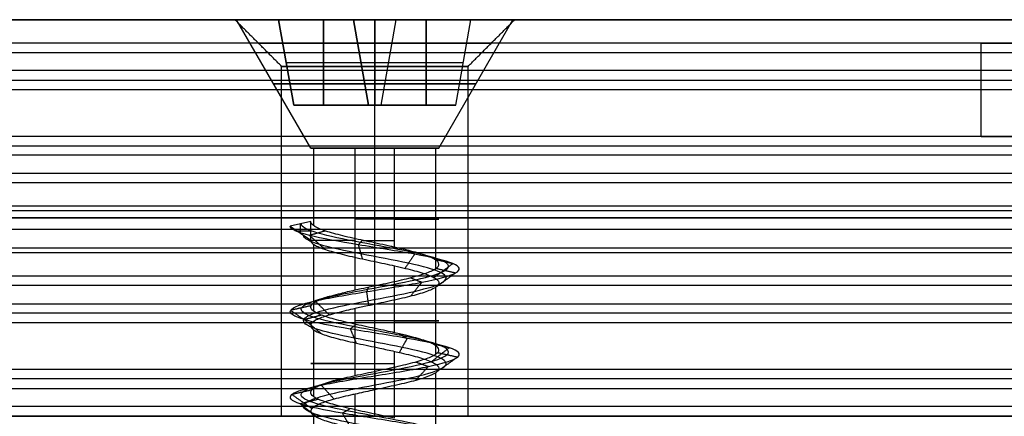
# Model space of a CAD drawing. Header units: millimetres. Extents: x -429 to 422, y -262 to 259.
# Tile 1050 of 1056: x 313.26 to 334.37, y 210.06 to 218.56. Entities that reach past the tile are written whole.
import ezdxf

# ---------------------------------------------------------------- set-up
doc = ezdxf.new("R2010")
doc.units = ezdxf.units.MM
doc.layers.add('Default', color=7, linetype='Continuous', true_color=0x000000)
doc.layers.add('Screw', color=7, linetype='Continuous', true_color=0xffffff)

msp = doc.modelspace()

# ---------------------------------------------------------------- linework, layer by layer
at = {"layer": 'Default'}
for p, q in [((291.373, 218.565, 778.822), (317.873, 218.565, 778.822)), ((323.873, 218.565, 778.822), (338.873, 218.565, 778.822)), ((291.373, 210.065, 778.822), (318.873, 210.065, 778.822)), ((322.873, 210.065, 778.822), (338.873, 210.065, 778.822))]:
    msp.add_line(p, q, dxfattribs=at)
at = {"layer": 'Default', "extrusion": (0, -1, 0)}
for centre, radius in [((320.873, 778.822, -218.565), 3), ((320.873, 778.822, -218.065), 2.5), ((320.873, 778.822, -217.565), 2)]:
    msp.add_circle(centre, radius, dxfattribs=at)
at = {"layer": 'Default'}
for points in [[(338.873, 218.565, 772.822), (288.873, 218.565, 772.822), (238.873, 218.565, 772.822)], [(238.873, 218.565, 784.822), (288.873, 218.565, 784.822), (338.873, 218.565, 784.822)], [(318.873, 217.565, 778.822), (318.373, 218.065, 778.822), (317.873, 218.565, 778.822)], [(320.873, 217.565, 780.822), (320.873, 218.065, 781.322), (320.873, 218.565, 781.822)], [(320.873, 217.565, 776.822), (320.873, 218.065, 776.322), (320.873, 218.565, 775.822)], [(322.873, 217.565, 778.822), (323.373, 218.065, 778.822), (323.873, 218.565, 778.822)], [(396.873, 218.065, 1198.214), (-3.127, 218.065, 1198.214), (-403.127, 218.065, 1198.214)], [(396.873, 218.065, 1211.822), (-3.127, 218.065, 1211.822), (-403.127, 218.065, 1211.822)], [(333.953, 218.065, 1205.018), (314.373, 218.065, 1205.018), (294.792, 218.065, 1205.018)], [(333.873, 216.065, 1204.214), (333.873, 217.065, 1204.214), (333.873, 218.065, 1204.214)], [(396.873, 217.854, 1212.717), (-3.127, 217.854, 1212.717), (-403.127, 217.854, 1212.717)], [(396.873, 217.479, 1196.8), (-3.127, 217.479, 1196.8), (-403.127, 217.479, 1196.8)], [(318.873, 210.065, 778.822), (318.873, 213.815, 778.822), (318.873, 217.565, 778.822)], [(320.873, 210.065, 780.822), (320.873, 213.815, 780.822), (320.873, 217.565, 780.822)], [(320.873, 210.065, 776.822), (320.873, 213.815, 776.822), (320.873, 217.565, 776.822)], [(322.873, 210.065, 778.822), (322.873, 213.815, 778.822), (322.873, 217.565, 778.822)], [(396.873, 217.265, 1213.422), (-3.127, 217.265, 1213.422), (-403.127, 217.265, 1213.422)], [(396.873, 217.065, 1242.822), (-3.127, 217.065, 1242.822), (-403.127, 217.065, 1242.822)], [(396.873, 217.065, 1240.822), (-3.127, 217.065, 1240.822), (-403.127, 217.065, 1240.822)], [(396.873, 217.065, 1241.822), (-3.127, 217.065, 1241.822), (-403.127, 217.065, 1241.822)], [(396.873, 216.065, 1196.214), (-3.127, 216.065, 1196.214), (-403.127, 216.065, 1196.214)], [(396.873, 216.065, 1198.214), (-3.127, 216.065, 1198.214), (-403.127, 216.065, 1198.214)], [(396.873, 216.065, 1211.714), (-3.127, 216.065, 1211.714), (-403.127, 216.065, 1211.714)], [(396.873, 216.065, 1223.322), (-3.127, 216.065, 1223.322), (-403.127, 216.065, 1223.322)], [(396.873, 216.065, 1215.822), (-3.127, 216.065, 1215.822), (-403.127, 216.065, 1215.822)], [(396.873, 216.065, 1219.572), (-3.127, 216.065, 1219.572), (-403.127, 216.065, 1219.572)], [(333.943, 216.065, 1204.964), (314.373, 216.065, 1204.964), (294.803, 216.065, 1204.964)], [(396.873, 215.854, 1224.217), (-3.127, 215.854, 1224.217), (-403.127, 215.854, 1224.217)], [(396.873, 215.665, 1214.622), (-3.127, 215.665, 1214.622), (-403.127, 215.665, 1214.622)], [(396.873, 215.265, 1224.922), (-3.127, 215.265, 1224.922), (-403.127, 215.265, 1224.922)], [(396.873, 215.065, 1215.822), (-3.127, 215.065, 1215.822), (-403.127, 215.065, 1215.822)], [(396.873, 214.565, 1242.822), (-3.127, 214.565, 1242.822), (-403.127, 214.565, 1242.822)], [(396.873, 214.565, 1240.822), (-3.127, 214.565, 1240.822), (-403.127, 214.565, 1240.822)], [(396.873, 214.465, 1212.914), (-3.127, 214.465, 1212.914), (-403.127, 214.465, 1212.914)], [(338.873, 214.315, 772.822), (288.873, 214.315, 772.822), (238.873, 214.315, 772.822)], [(238.873, 214.315, 784.822), (288.873, 214.315, 784.822), (338.873, 214.315, 784.822)], [(396.873, 214.065, 1223.214), (-3.127, 214.065, 1223.214), (-403.127, 214.065, 1223.214)], [(396.873, 214.065, 1215.822), (-3.127, 214.065, 1215.822), (-403.127, 214.065, 1215.822)], [(396.873, 214.065, 1219.518), (-3.127, 214.065, 1219.518), (-403.127, 214.065, 1219.518)], [(396.873, 214.065, 1215.822), (-3.127, 214.065, 1215.822), (-403.127, 214.065, 1215.822)], [(396.873, 214.065, 1223.214), (-3.127, 214.065, 1223.214), (-403.127, 214.065, 1223.214)], [(396.873, 214.065, 1219.518), (-3.127, 214.065, 1219.518), (-403.127, 214.065, 1219.518)], [(396.873, 213.665, 1226.122), (-3.127, 213.665, 1226.122), (-403.127, 213.665, 1226.122)], [(396.873, 213.565, 1196.214), (-3.127, 213.565, 1196.214), (-403.127, 213.565, 1196.214)], [(396.873, 213.565, 1198.214), (-3.127, 213.565, 1198.214), (-403.127, 213.565, 1198.214)], [(396.873, 213.065, 1223.214), (-3.127, 213.065, 1223.214), (-403.127, 213.065, 1223.214)], [(396.873, 212.865, 1214.114), (-3.127, 212.865, 1214.114), (-403.127, 212.865, 1214.114)], [(396.873, 212.465, 1224.414), (-3.127, 212.465, 1224.414), (-403.127, 212.465, 1224.414)], [(396.873, 212.276, 1214.819), (-3.127, 212.276, 1214.819), (-403.127, 212.276, 1214.819)], [(396.873, 212.065, 1215.714), (-3.127, 212.065, 1215.714), (-403.127, 212.065, 1215.714)], [(396.873, 212.065, 1223.214), (-3.127, 212.065, 1223.214), (-403.127, 212.065, 1223.214)], [(396.873, 212.065, 1219.464), (-3.127, 212.065, 1219.464), (-403.127, 212.065, 1219.464)], [(396.873, 212.065, 1242.822), (-3.127, 212.065, 1242.822), (-403.127, 212.065, 1242.822)], [(396.873, 212.065, 1240.822), (-3.127, 212.065, 1240.822), (-403.127, 212.065, 1240.822)], [(396.873, 212.065, 1227.322), (-3.127, 212.065, 1227.322), (-403.127, 212.065, 1227.322)], [(336.943, 212.065, 1234.072), (317.373, 212.065, 1234.072), (297.803, 212.065, 1234.072)], [(396.873, 211.065, 1196.214), (-3.127, 211.065, 1196.214), (-403.127, 211.065, 1196.214)], [(396.873, 211.065, 1198.214), (-3.127, 211.065, 1198.214), (-403.127, 211.065, 1198.214)], [(396.873, 211.065, 1197.214), (-3.127, 211.065, 1197.214), (-403.127, 211.065, 1197.214)], [(396.873, 210.865, 1225.614), (-3.127, 210.865, 1225.614), (-403.127, 210.865, 1225.614)], [(396.873, 210.651, 1242.236), (-3.127, 210.651, 1242.236), (-403.127, 210.651, 1242.236)], [(396.873, 210.276, 1226.319), (-3.127, 210.276, 1226.319), (-403.127, 210.276, 1226.319)], [(396.873, 210.065, 1240.822), (-3.127, 210.065, 1240.822), (-403.127, 210.065, 1240.822)], [(396.873, 210.065, 1227.214), (-3.127, 210.065, 1227.214), (-403.127, 210.065, 1227.214)], [(338.873, 210.065, 772.822), (288.873, 210.065, 772.822), (238.873, 210.065, 772.822)], [(238.873, 210.065, 784.822), (288.873, 210.065, 784.822), (338.873, 210.065, 784.822)], [(336.953, 210.065, 1234.018), (317.373, 210.065, 1234.018), (297.792, 210.065, 1234.018)]]:
    msp.add_open_spline(points, degree=2, dxfattribs=at)
for points, weights, knots in [([(337.873, 218.065, 1208.214), (333.873, 218.065, 1208.214), (333.873, 218.065, 1204.214), (333.873, 218.065, 1200.214), (337.873, 218.065, 1200.214)], [1, 0.707106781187, 1, 0.707106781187, 1], [-55.699112, -55.699112, -55.699112, -49.415927, -49.415927, -43.132741, -43.132741, -43.132741]), ([(337.873, 216.065, 1200.214), (333.873, 216.065, 1200.214), (333.873, 216.065, 1204.214), (333.873, 216.065, 1208.214), (337.873, 216.065, 1208.214)], [1, 0.707106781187, 1, 0.707106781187, 1], [43.132741, 43.132741, 43.132741, 49.415927, 49.415927, 55.699112, 55.699112, 55.699112]), ([(322.873, 214.315, 778.822), (322.873, 214.315, 780.822), (320.873, 214.315, 780.822), (318.873, 214.315, 780.822), (318.873, 214.315, 778.822), (318.873, 214.315, 776.822), (320.873, 214.315, 776.822), (322.873, 214.315, 776.822), (322.873, 214.315, 778.822)], [1, 0.707106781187, 1, 0.707106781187, 1, 0.707106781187, 1, 0.707106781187, 1], [236.566371, 236.566371, 236.566371, 239.707963, 239.707963, 242.849556, 242.849556, 245.991149, 245.991149, 249.132741, 249.132741, 249.132741]), ([(322.873, 210.065, 778.822), (322.873, 210.065, 780.822), (320.873, 210.065, 780.822), (318.873, 210.065, 780.822), (318.873, 210.065, 778.822), (318.873, 210.065, 776.822), (320.873, 210.065, 776.822), (322.873, 210.065, 776.822), (322.873, 210.065, 778.822)], [1, 0.707106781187, 1, 0.707106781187, 1, 0.707106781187, 1, 0.707106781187, 1], [236.566371, 236.566371, 236.566371, 239.707963, 239.707963, 242.849556, 242.849556, 245.991149, 245.991149, 249.132741, 249.132741, 249.132741])]:
    msp.add_rational_spline(points, weights, degree=2, knots=knots, dxfattribs=at)
at = {"layer": 'Screw', "color": 7, "true_color": 0xffffff}
for p, q in [((319.498, 215.815, 778.822), (317.91, 218.565, 778.822)), ((318.81, 218.565, 778.822), (317.91, 218.565, 778.822)), ((318.81, 218.565, 779.281), (320.414, 218.565, 779.281)), ((318.81, 218.565, 778.364), (318.81, 218.565, 779.281)), ((320.414, 218.565, 778.364), (318.81, 218.565, 778.364)), ((319.134, 216.732, 778.957), (318.81, 218.565, 779.281)), ((319.134, 216.732, 778.687), (318.81, 218.565, 778.364)), ((318.81, 218.565, 778.822), (319.134, 216.732, 778.822)), ((319.774, 218.565, 779.281), (319.774, 216.732, 778.957)), ((319.774, 216.732, 778.687), (319.774, 218.565, 778.364)), ((320.414, 218.565, 780.885), (321.331, 218.565, 780.885)), ((320.414, 218.565, 779.281), (320.414, 218.565, 780.885)), ((320.414, 218.565, 776.76), (320.414, 218.565, 778.364)), ((321.331, 218.565, 776.76), (320.414, 218.565, 776.76)), ((320.738, 216.732, 780.561), (320.414, 218.565, 780.885)), ((320.738, 216.732, 778.957), (320.414, 218.565, 779.281)), ((320.738, 216.732, 778.687), (320.414, 218.565, 778.364)), ((320.738, 216.732, 777.083), (320.414, 218.565, 776.76)), ((320.414, 218.565, 779.921), (320.738, 216.732, 779.921)), ((320.414, 218.565, 777.724), (320.738, 216.732, 777.724)), ((320.873, 215.815, 777.447), (320.873, 218.565, 775.86)), ((320.873, 218.565, 775.86), (320.873, 218.565, 776.76)), ((320.873, 218.565, 780.885), (320.873, 218.565, 781.785)), ((320.873, 218.565, 780.885), (320.873, 216.732, 780.561)), ((320.873, 216.732, 777.083), (320.873, 218.565, 776.76)), ((320.873, 215.815, 780.197), (320.873, 218.565, 781.785)), ((321.008, 216.732, 780.561), (321.331, 218.565, 780.885)), ((321.008, 216.732, 778.957), (321.331, 218.565, 779.281)), ((321.008, 216.732, 777.083), (321.331, 218.565, 776.76)), ((321.008, 216.732, 778.687), (321.331, 218.565, 778.364)), ((321.008, 216.732, 779.921), (321.331, 218.565, 779.921)), ((321.008, 216.732, 777.724), (321.331, 218.565, 777.724)), ((321.331, 218.565, 780.885), (321.331, 218.565, 779.281)), ((321.331, 218.565, 778.364), (321.331, 218.565, 776.76)), ((322.935, 218.565, 778.364), (321.331, 218.565, 778.364)), ((321.331, 218.565, 779.281), (322.935, 218.565, 779.281)), ((321.971, 216.732, 778.687), (321.971, 218.565, 778.364)), ((321.971, 218.565, 779.281), (321.971, 216.732, 778.957)), ((322.247, 215.815, 778.822), (323.835, 218.565, 778.822)), ((322.612, 216.732, 778.687), (322.935, 218.565, 778.364)), ((322.612, 216.732, 778.957), (322.935, 218.565, 779.281)), ((322.612, 216.732, 778.822), (322.935, 218.565, 778.822)), ((322.935, 218.565, 779.281), (322.935, 218.565, 778.364)), ((323.835, 218.565, 778.822), (322.935, 218.565, 778.822)), ((318.972, 217.648, 779.119), (320.576, 217.648, 779.119)), ((318.972, 217.648, 778.526), (318.972, 217.648, 779.119)), ((318.972, 217.648, 778.526), (320.576, 217.648, 778.526)), ((320.576, 217.648, 780.723), (321.169, 217.648, 780.723)), ((320.576, 217.648, 779.119), (320.576, 217.648, 780.723)), ((320.576, 217.648, 776.922), (320.576, 217.648, 778.526)), ((320.576, 217.648, 776.922), (321.169, 217.648, 776.922)), ((321.169, 217.648, 779.119), (321.169, 217.648, 780.723)), ((321.169, 217.648, 776.922), (321.169, 217.648, 778.526)), ((321.169, 217.648, 778.526), (322.773, 217.648, 778.526)), ((321.169, 217.648, 779.119), (322.773, 217.648, 779.119)), ((322.773, 217.648, 778.526), (322.773, 217.648, 779.119)), ((319.134, 216.732, 778.957), (320.738, 216.732, 778.957)), ((319.134, 216.732, 778.687), (319.134, 216.732, 778.957)), ((320.738, 216.732, 778.687), (319.134, 216.732, 778.687)), ((322.612, 216.732, 778.822), (319.134, 216.732, 778.822)), ((320.738, 216.732, 780.561), (321.008, 216.732, 780.561)), ((320.738, 216.732, 778.957), (320.738, 216.732, 780.561)), ((320.738, 216.732, 777.083), (320.738, 216.732, 778.687)), ((321.008, 216.732, 777.083), (320.738, 216.732, 777.083)), ((320.873, 216.732, 777.083), (320.873, 216.732, 780.561)), ((321.008, 216.732, 780.561), (321.008, 216.732, 778.957)), ((321.008, 216.732, 778.687), (321.008, 216.732, 777.083)), ((322.612, 216.732, 778.687), (321.008, 216.732, 778.687)), ((321.008, 216.732, 778.957), (322.612, 216.732, 778.957)), ((322.612, 216.732, 778.957), (322.612, 216.732, 778.687)), ((319.565, 214.147, 779.247), (319.565, 215.815, 779.247)), ((320.448, 212.772, 777.515), (320.448, 215.815, 777.515)), ((321.297, 213.688, 780.13), (321.297, 215.815, 780.13)), ((322.18, 213.23, 778.397), (322.18, 215.815, 778.397)), ((319.498, 214.238, 778.822), (319.06, 214.141, 778.822)), ((319.06, 214.141, 778.822), (319.498, 213.839, 778.822)), ((319.279, 213.99, 778.822), (319.279, 214.19, 778.822)), ((319.498, 213.839, 778.822), (319.498, 214.238, 778.822)), ((319.208, 214.039, 778.822), (319.498, 214.039, 778.822)), ((319.565, 212.313, 779.247), (319.565, 213.748, 779.247)), ((321.297, 211.855, 780.13), (321.297, 213.29, 780.13)), ((322.18, 211.397, 778.397), (322.18, 212.831, 778.397)), ((320.448, 210.939, 777.515), (320.448, 212.373, 777.515)), ((319.565, 210.48, 779.247), (319.565, 211.915, 779.247)), ((321.297, 210.022, 780.13), (321.297, 211.456, 780.13)), ((322.18, 209.564, 778.397), (322.18, 210.998, 778.397)), ((320.448, 209.105, 777.515), (320.448, 210.54, 777.515)), ((319.565, 208.647, 779.247), (319.565, 210.082, 779.247))]:
    msp.add_line(p, q, dxfattribs=at)
at = {"layer": 'Screw', "color": 7, "true_color": 0xffffff, "extrusion": (0, 1, 0)}
for centre, radius, start, end in [((-320.873, 778.822, 218.565), 2.962, 180, 0), ((-320.873, 778.822, 218.565), 2.962, 0, 180), ((-320.873, 778.822, 217.19), 2.169, 180, 360), ((-320.873, 778.822, 217.19), 2.169, 0, 180), ((-320.873, 778.822, 215.815), 1.375, 288, 0), ((-320.873, 778.822, 215.815), 1.375, 0, 108), ((-320.873, 778.822, 215.815), 1.375, 180, 288), ((-320.873, 778.822, 215.815), 1.375, 108, 180), ((-320.873, 778.822, 214.293), 1.375, 108, 288), ((-320.873, 778.822, 213.835), 1.375, 288, 0.7946), ((-320.873, 778.822, 213.835), 1.375, 79.1977, 108), ((-320.873, 778.822, 212.114), 1.375, 108, 288), ((-320.873, 778.822, 211.198), 1.375, 288, 108), ((-320.873, 778.822, 210.281), 1.375, 108, 288)]:
    msp.add_arc(centre, radius, start, end, dxfattribs=at)
at = {"layer": 'Screw', "color": 7, "true_color": 0xffffff}
for points, knots in [([(319.977, 195.809, 778.822), (319.967, 195.886, 778.588), (320.036, 195.962, 778.338), (320.362, 196.115, 777.958), (320.608, 196.191, 777.831), (321.137, 196.344, 777.793), (321.416, 196.42, 777.883), (321.839, 196.573, 778.251), (321.978, 196.649, 778.528), (322.017, 196.802, 779.117), (321.914, 196.879, 779.426), (321.503, 197.031, 779.891), (321.197, 197.108, 780.043), (320.548, 197.261, 780.081), (320.209, 197.337, 779.966), (319.702, 197.49, 779.513), (319.532, 197.566, 779.177), (319.505, 197.719, 778.468), (319.649, 197.795, 778.109), (320.148, 197.948, 777.588), (320.506, 198.024, 777.43), (321.239, 198.177, 777.415), (321.61, 198.253, 777.558), (322.147, 198.406, 778.074), (322.311, 198.483, 778.444), (322.326, 198.635, 779.201), (322.178, 198.712, 779.583), (321.645, 198.865, 780.138), (321.263, 198.941, 780.306), (320.482, 199.094, 780.321), (320.087, 199.17, 780.168), (319.516, 199.323, 779.618), (319.341, 199.399, 779.225), (319.329, 199.552, 778.42), (319.493, 199.628, 778.016), (320.061, 199.781, 777.438), (320.464, 199.858, 777.266), (321.281, 200.01, 777.258), (321.69, 200.087, 777.423), (322.278, 200.239, 777.999), (322.452, 200.316, 778.408), (322.46, 200.469, 779.237), (322.293, 200.545, 779.652), (321.708, 200.698, 780.248), (321.293, 200.774, 780.425), (320.452, 200.927, 780.432), (320.031, 201.003, 780.263), (319.427, 201.156, 779.669), (319.249, 201.232, 779.249), (319.239, 201.376, 778.449), (319.363, 201.442, 778.072), (319.832, 201.576, 777.48), (320.173, 201.643, 777.266), (320.921, 201.777, 777.104), (321.324, 201.843, 777.156), (322.013, 201.977, 777.509), (322.296, 202.044, 777.809), (322.608, 202.178, 778.527), (322.636, 202.244, 778.943), (322.419, 202.378, 779.705), (322.174, 202.445, 780.049), (321.515, 202.579, 780.505), (321.103, 202.645, 780.616), (320.295, 202.779, 780.55), (319.902, 202.846, 780.373), (319.313, 202.98, 779.802), (319.119, 203.046, 779.411), (319.025, 203.18, 778.588), (319.135, 203.247, 778.161), (319.596, 203.381, 777.47), (319.949, 203.448, 777.208), (320.744, 203.581, 776.967), (321.183, 203.648, 776.989), (321.95, 203.782, 777.307), (322.275, 203.849, 777.602), (322.667, 203.982, 778.334), (322.731, 204.049, 778.769), (322.569, 204.183, 779.583), (322.343, 204.25, 779.96), (321.701, 204.383, 780.487), (321.288, 204.45, 780.635), (320.457, 204.584, 780.635), (320.044, 204.651, 780.487), (319.402, 204.784, 779.96), (319.176, 204.851, 779.583), (319.014, 204.985, 778.769), (319.079, 205.052, 778.334), (319.47, 205.185, 777.602), (319.795, 205.252, 777.307), (320.563, 205.386, 776.989), (321.001, 205.453, 776.967), (321.796, 205.586, 777.208), (322.149, 205.653, 777.47), (322.61, 205.787, 778.161), (322.717, 205.854, 778.587), (322.636, 205.987, 779.413), (322.448, 206.054, 779.81), (321.861, 206.188, 780.397), (321.463, 206.255, 780.585), (320.637, 206.388, 780.667), (320.211, 206.455, 780.56), (319.521, 206.589, 780.098), (319.259, 206.656, 779.746), (319.018, 206.789, 778.951), (319.039, 206.856, 778.512), (319.357, 206.99, 777.745), (319.652, 207.057, 777.42), (320.384, 207.19, 777.028), (320.819, 207.257, 776.964), (321.633, 207.391, 777.126), (322.01, 207.458, 777.352), (322.537, 207.591, 777.993), (322.685, 207.658, 778.407), (322.685, 207.792, 779.237), (322.537, 207.859, 779.651), (322.01, 207.992, 780.293), (321.633, 208.059, 780.519), (320.819, 208.193, 780.681), (320.384, 208.26, 780.616), (319.652, 208.393, 780.225), (319.357, 208.46, 779.899), (319.039, 208.594, 779.132), (319.018, 208.661, 778.693), (319.259, 208.794, 777.899), (319.521, 208.861, 777.546), (320.211, 208.995, 777.085), (320.637, 209.062, 776.978), (321.463, 209.195, 777.059), (321.861, 209.262, 777.247), (322.448, 209.396, 777.834), (322.636, 209.463, 778.231), (322.717, 209.596, 779.058), (322.61, 209.663, 779.484), (322.149, 209.797, 780.174), (321.796, 209.864, 780.436), (321.001, 209.997, 780.677), (320.563, 210.064, 780.656), (319.795, 210.198, 780.338), (319.47, 210.265, 780.043), (319.079, 210.398, 779.31), (319.014, 210.465, 778.876), (319.176, 210.599, 778.061), (319.402, 210.666, 777.685), (320.044, 210.799, 777.158), (320.457, 210.866, 777.01), (321.288, 211, 777.01), (321.701, 211.067, 777.158), (322.343, 211.2, 777.685), (322.569, 211.267, 778.061), (322.731, 211.401, 778.876), (322.667, 211.468, 779.31), (322.275, 211.601, 780.043), (321.95, 211.668, 780.338), (321.183, 211.802, 780.656), (320.744, 211.869, 780.677), (319.949, 212.002, 780.436), (319.596, 212.069, 780.174), (319.135, 212.203, 779.484), (319.028, 212.27, 779.058), (319.11, 212.403, 778.231), (319.297, 212.47, 777.834), (319.885, 212.604, 777.247), (320.282, 212.671, 777.059), (321.108, 212.804, 776.978), (321.534, 212.871, 777.085), (322.225, 213.005, 777.546), (322.486, 213.072, 777.899), (322.727, 213.205, 778.693), (322.706, 213.272, 779.132), (322.388, 213.406, 779.899), (322.093, 213.473, 780.225), (321.361, 213.606, 780.616), (320.926, 213.673, 780.681), (320.112, 213.807, 780.519), (319.735, 213.874, 780.293), (319.208, 214.007, 779.651), (319.06, 214.074, 779.238), (319.06, 214.141, 778.822)], [0.0909091, 0.0909091, 0.0909091, 0.0909091, 0.1022727, 0.1022727, 0.1136364, 0.1136364, 0.125, 0.125, 0.1363636, 0.1363636, 0.1477273, 0.1477273, 0.1590909, 0.1590909, 0.1704545, 0.1704545, 0.1818182, 0.1818182, 0.1931818, 0.1931818, 0.2045455, 0.2045455, 0.2159091, 0.2159091, 0.2272727, 0.2272727, 0.2386364, 0.2386364, 0.25, 0.25, 0.2613636, 0.2613636, 0.2727273, 0.2727273, 0.2840909, 0.2840909, 0.2954545, 0.2954545, 0.3068182, 0.3068182, 0.3181818, 0.3181818, 0.3295455, 0.3295455, 0.3409091, 0.3409091, 0.3522727, 0.3522727, 0.3636364, 0.3636364, 0.3735795, 0.3735795, 0.3835227, 0.3835227, 0.3934659, 0.3934659, 0.4034091, 0.4034091, 0.4133523, 0.4133523, 0.4232955, 0.4232955, 0.4332386, 0.4332386, 0.4431818, 0.4431818, 0.453125, 0.453125, 0.4630682, 0.4630682, 0.4730114, 0.4730114, 0.4829545, 0.4829545, 0.4928977, 0.4928977, 0.5028409, 0.5028409, 0.5127841, 0.5127841, 0.5227273, 0.5227273, 0.5326705, 0.5326705, 0.5426136, 0.5426136, 0.5525568, 0.5525568, 0.5625, 0.5625, 0.5724432, 0.5724432, 0.5823864, 0.5823864, 0.5923295, 0.5923295, 0.6022727, 0.6022727, 0.6122159, 0.6122159, 0.6221591, 0.6221591, 0.6321023, 0.6321023, 0.6420455, 0.6420455, 0.6519886, 0.6519886, 0.6619318, 0.6619318, 0.671875, 0.671875, 0.6818182, 0.6818182, 0.6917614, 0.6917614, 0.7017045, 0.7017045, 0.7116477, 0.7116477, 0.7215909, 0.7215909, 0.7315341, 0.7315341, 0.7414773, 0.7414773, 0.7514205, 0.7514205, 0.7613636, 0.7613636, 0.7713068, 0.7713068, 0.78125, 0.78125, 0.7911932, 0.7911932, 0.8011364, 0.8011364, 0.8110795, 0.8110795, 0.8210227, 0.8210227, 0.8309659, 0.8309659, 0.8409091, 0.8409091, 0.8508523, 0.8508523, 0.8607955, 0.8607955, 0.8707386, 0.8707386, 0.8806818, 0.8806818, 0.890625, 0.890625, 0.9005682, 0.9005682, 0.9105114, 0.9105114, 0.9204545, 0.9204545, 0.9303977, 0.9303977, 0.9403409, 0.9403409, 0.9502841, 0.9502841, 0.9602273, 0.9602273, 0.9701705, 0.9701705, 0.9801136, 0.9801136, 0.9900568, 0.9900568, 1, 1, 1, 1]), ([(320.795, 196.29, 778.056), (320.82, 196.3, 778.051), (320.846, 196.309, 778.047), (321.076, 196.396, 778.025), (321.295, 196.472, 778.091), (321.631, 196.625, 778.373), (321.746, 196.701, 778.589), (321.784, 196.854, 779.056), (321.706, 196.93, 779.304), (321.382, 197.083, 779.683), (321.136, 197.16, 779.81), (320.609, 197.312, 779.848), (320.331, 197.389, 779.758), (319.91, 197.541, 779.391), (319.765, 197.618, 779.116), (319.738, 197.771, 778.529), (319.857, 197.847, 778.23), (320.27, 198, 777.796), (320.567, 198.076, 777.663), (321.178, 198.229, 777.647), (321.488, 198.305, 777.766), (321.94, 198.458, 778.196), (322.078, 198.534, 778.505), (322.093, 198.687, 779.14), (321.97, 198.764, 779.462), (321.523, 198.916, 779.93), (321.202, 198.993, 780.073), (320.543, 199.145, 780.089), (320.209, 199.222, 779.96), (319.724, 199.375, 779.497), (319.574, 199.451, 779.164), (319.562, 199.604, 778.481), (319.701, 199.68, 778.138), (320.183, 199.833, 777.645), (320.525, 199.909, 777.498), (321.22, 200.062, 777.491), (321.569, 200.138, 777.63), (322.07, 200.291, 778.121), (322.219, 200.368, 778.469), (322.227, 200.52, 779.176), (322.085, 200.597, 779.53), (321.586, 200.75, 780.04), (321.232, 200.826, 780.192), (320.513, 200.979, 780.2), (320.152, 201.055, 780.055), (319.634, 201.208, 779.548), (319.482, 201.284, 779.188), (319.471, 201.427, 778.502), (319.577, 201.494, 778.179), (319.978, 201.628, 777.669), (320.271, 201.695, 777.484), (320.914, 201.828, 777.343), (321.262, 201.895, 777.386), (321.857, 202.029, 777.689), (322.101, 202.096, 777.947), (322.372, 202.229, 778.567), (322.398, 202.296, 778.927), (322.212, 202.43, 779.587), (322, 202.497, 779.885), (321.43, 202.63, 780.282), (321.073, 202.697, 780.379), (320.371, 202.831, 780.324), (320.029, 202.898, 780.17), (319.515, 203.031, 779.676), (319.345, 203.098, 779.336), (319.261, 203.232, 778.618), (319.358, 203.299, 778.245), (319.76, 203.432, 777.644), (320.068, 203.499, 777.416), (320.76, 203.633, 777.205), (321.143, 203.7, 777.224), (321.811, 203.833, 777.501), (322.095, 203.9, 777.758), (322.436, 204.034, 778.397), (322.493, 204.101, 778.775), (322.351, 204.234, 779.485), (322.155, 204.301, 779.814), (321.595, 204.435, 780.273), (321.234, 204.502, 780.402), (320.511, 204.635, 780.402), (320.15, 204.702, 780.273), (319.591, 204.836, 779.814), (319.394, 204.903, 779.485), (319.253, 205.036, 778.775), (319.309, 205.103, 778.397), (319.65, 205.237, 777.758), (319.934, 205.304, 777.501), (320.602, 205.438, 777.224), (320.985, 205.504, 777.205), (321.677, 205.638, 777.416), (321.985, 205.705, 777.644), (322.387, 205.839, 778.245), (322.48, 205.905, 778.617), (322.409, 206.039, 779.337), (322.246, 206.106, 779.683), (321.734, 206.24, 780.195), (321.388, 206.306, 780.359), (320.667, 206.44, 780.43), (320.296, 206.507, 780.337), (319.694, 206.641, 779.935), (319.466, 206.707, 779.627), (319.256, 206.841, 778.934), (319.275, 206.908, 778.552), (319.552, 207.042, 777.883), (319.809, 207.108, 777.6), (320.447, 207.242, 777.258), (320.826, 207.309, 777.202), (321.536, 207.443, 777.343), (321.864, 207.509, 777.54), (322.323, 207.643, 778.1), (322.452, 207.71, 778.46), (322.452, 207.844, 779.184), (322.323, 207.91, 779.545), (321.864, 208.044, 780.104), (321.536, 208.111, 780.301), (320.826, 208.245, 780.442), (320.447, 208.311, 780.386), (319.809, 208.445, 780.045), (319.552, 208.512, 779.761), (319.275, 208.646, 779.092), (319.256, 208.712, 778.71), (319.466, 208.846, 778.017), (319.694, 208.913, 777.71), (320.296, 209.047, 777.308), (320.667, 209.113, 777.215), (321.388, 209.247, 777.286), (321.734, 209.314, 777.449), (322.246, 209.448, 777.961), (322.409, 209.514, 778.307), (322.48, 209.648, 779.028), (322.387, 209.715, 779.399), (321.985, 209.849, 780.001), (321.677, 209.915, 780.229), (320.985, 210.049, 780.439), (320.602, 210.116, 780.42), (319.934, 210.25, 780.143), (319.65, 210.316, 779.886), (319.309, 210.45, 779.248), (319.253, 210.517, 778.869), (319.394, 210.651, 778.159), (319.591, 210.717, 777.831), (320.15, 210.851, 777.371), (320.511, 210.918, 777.242), (321.234, 211.052, 777.242), (321.595, 211.118, 777.371), (322.155, 211.252, 777.831), (322.351, 211.319, 778.159), (322.493, 211.453, 778.869), (322.436, 211.519, 779.248), (322.095, 211.653, 779.886), (321.811, 211.72, 780.143), (321.143, 211.854, 780.42), (320.76, 211.92, 780.439), (320.068, 212.054, 780.229), (319.76, 212.121, 780.001), (319.358, 212.255, 779.399), (319.265, 212.321, 779.028), (319.336, 212.455, 778.307), (319.5, 212.522, 777.961), (320.011, 212.656, 777.449), (320.358, 212.722, 777.286), (321.078, 212.856, 777.215), (321.449, 212.923, 777.308), (322.051, 213.057, 777.71), (322.279, 213.123, 778.017), (322.489, 213.257, 778.71), (322.471, 213.324, 779.092), (322.194, 213.458, 779.761), (321.936, 213.525, 780.045), (321.298, 213.658, 780.386), (320.919, 213.725, 780.442), (320.209, 213.859, 780.301), (319.881, 213.926, 780.104), (319.422, 214.059, 779.545), (319.293, 214.126, 779.185), (319.293, 214.193, 778.822)], [2.782471, 2.782471, 2.782471, 2.782471, 2.974275, 2.974275, 4.461413, 4.461413, 5.948551, 5.948551, 7.435688, 7.435688, 8.922826, 8.922826, 10.409964, 10.409964, 11.897102, 11.897102, 13.384239, 13.384239, 14.871377, 14.871377, 16.358515, 16.358515, 17.845652, 17.845652, 19.33279, 19.33279, 20.819928, 20.819928, 22.307065, 22.307065, 23.794203, 23.794203, 25.281341, 25.281341, 26.768478, 26.768478, 28.255616, 28.255616, 29.742754, 29.742754, 31.229892, 31.229892, 32.717029, 32.717029, 34.204167, 34.204167, 35.691305, 35.691305, 36.99255, 36.99255, 38.293796, 38.293796, 39.595041, 39.595041, 40.896287, 40.896287, 42.197532, 42.197532, 43.498777, 43.498777, 44.800023, 44.800023, 46.101268, 46.101268, 47.402514, 47.402514, 48.703759, 48.703759, 50.005005, 50.005005, 51.30625, 51.30625, 52.607496, 52.607496, 53.908741, 53.908741, 55.209987, 55.209987, 56.511232, 56.511232, 57.812478, 57.812478, 59.113723, 59.113723, 60.414969, 60.414969, 61.716214, 61.716214, 63.01746, 63.01746, 64.318705, 64.318705, 65.619951, 65.619951, 66.921196, 66.921196, 68.222442, 68.222442, 69.523687, 69.523687, 70.824933, 70.824933, 72.126178, 72.126178, 73.427423, 73.427423, 74.728669, 74.728669, 76.029914, 76.029914, 77.33116, 77.33116, 78.632405, 78.632405, 79.933651, 79.933651, 81.234896, 81.234896, 82.536142, 82.536142, 83.837387, 83.837387, 85.138633, 85.138633, 86.439878, 86.439878, 87.741124, 87.741124, 89.042369, 89.042369, 90.343615, 90.343615, 91.64486, 91.64486, 92.946106, 92.946106, 94.247351, 94.247351, 95.548597, 95.548597, 96.849842, 96.849842, 98.151088, 98.151088, 99.452333, 99.452333, 100.753579, 100.753579, 102.054824, 102.054824, 103.35607, 103.35607, 104.657315, 104.657315, 105.95856, 105.95856, 107.259806, 107.259806, 108.561051, 108.561051, 109.862297, 109.862297, 111.163542, 111.163542, 112.464788, 112.464788, 113.766033, 113.766033, 115.067279, 115.067279, 116.368524, 116.368524, 117.66977, 117.66977, 118.971015, 118.971015, 118.971015, 118.971015]), ([(321.297, 213.688, 780.13), (321.271, 213.694, 780.138), (321.244, 213.7, 780.146), (321.065, 213.739, 780.193), (320.903, 213.773, 780.206), (320.59, 213.84, 780.177), (320.434, 213.874, 780.135), (320.149, 213.941, 780.002), (320.016, 213.975, 779.909), (319.792, 214.042, 779.687), (319.699, 214.075, 779.555), (319.564, 214.142, 779.271), (319.52, 214.176, 779.115), (319.5, 214.219, 778.913), (319.498, 214.229, 778.868), (319.498, 214.238, 778.822)], [0.9407679, 0.9407679, 0.9407679, 0.9407679, 0.94268914, 0.94268914, 0.95352424, 0.95352424, 0.96436026, 0.96436026, 0.97519533, 0.97519533, 0.98603138, 0.98603138, 0.99686651, 0.99686651, 1, 1, 1, 1]), ([(321.169, 196.19, 778.127), (321.261, 196.227, 778.156), (321.35, 196.264, 778.203), (321.586, 196.378, 778.399), (321.696, 196.454, 778.602), (321.734, 196.607, 779.043), (321.661, 196.683, 779.278), (321.356, 196.836, 779.638), (321.123, 196.913, 779.76), (320.622, 197.065, 779.798), (320.357, 197.142, 779.713), (319.954, 197.294, 779.365), (319.815, 197.371, 779.103), (319.788, 197.524, 778.542), (319.902, 197.6, 778.257), (320.296, 197.753, 777.841), (320.58, 197.829, 777.713), (321.165, 197.982, 777.698), (321.462, 198.058, 777.811), (321.895, 198.211, 778.222), (322.028, 198.287, 778.518), (322.043, 198.44, 779.127), (321.925, 198.517, 779.436), (321.497, 198.669, 779.886), (321.189, 198.746, 780.023), (320.556, 198.898, 780.039), (320.235, 198.975, 779.916), (319.768, 199.128, 779.47), (319.624, 199.204, 779.151), (319.612, 199.357, 778.494), (319.746, 199.433, 778.164), (320.209, 199.586, 777.69), (320.538, 199.662, 777.549), (321.207, 199.815, 777.541), (321.543, 199.891, 777.675), (322.025, 200.044, 778.147), (322.169, 200.121, 778.482), (322.177, 200.273, 779.163), (322.04, 200.35, 779.504), (321.56, 200.503, 779.995), (321.219, 200.579, 780.142), (320.526, 200.732, 780.149), (320.179, 200.808, 780.01), (319.679, 200.961, 779.522), (319.532, 201.037, 779.175), (319.521, 201.18, 778.514), (319.623, 201.247, 778.202), (320.01, 201.381, 777.709), (320.292, 201.448, 777.531), (320.912, 201.581, 777.394), (321.248, 201.648, 777.436), (321.823, 201.782, 777.728), (322.059, 201.849, 777.977), (322.322, 201.982, 778.576), (322.347, 202.049, 778.923), (322.167, 202.183, 779.561), (321.963, 202.25, 779.849), (321.412, 202.383, 780.234), (321.066, 202.45, 780.328), (320.387, 202.584, 780.275), (320.056, 202.651, 780.127), (319.559, 202.784, 779.648), (319.394, 202.851, 779.319), (319.312, 202.985, 778.624), (319.406, 203.052, 778.264), (319.796, 203.185, 777.681), (320.093, 203.252, 777.46), (320.764, 203.386, 777.257), (321.134, 203.453, 777.275), (321.782, 203.586, 777.543), (322.056, 203.653, 777.792), (322.387, 203.787, 778.41), (322.441, 203.854, 778.777), (322.304, 203.987, 779.464), (322.114, 204.054, 779.782), (321.572, 204.188, 780.227), (321.223, 204.255, 780.352), (320.522, 204.388, 780.352), (320.173, 204.455, 780.227), (319.631, 204.589, 779.782), (319.441, 204.656, 779.464), (319.304, 204.789, 778.777), (319.359, 204.856, 778.41), (319.689, 204.99, 777.792), (319.964, 205.057, 777.543), (320.611, 205.191, 777.275), (320.981, 205.257, 777.257), (321.652, 205.391, 777.46), (321.95, 205.458, 777.681), (322.339, 205.592, 778.264), (322.429, 205.658, 778.623), (322.36, 205.792, 779.321), (322.202, 205.859, 779.656), (321.706, 205.993, 780.151), (321.371, 206.059, 780.31), (320.674, 206.193, 780.379), (320.314, 206.26, 780.289), (319.732, 206.394, 779.899), (319.511, 206.46, 779.601), (319.307, 206.594, 778.931), (319.325, 206.661, 778.561), (319.594, 206.795, 777.913), (319.843, 206.861, 777.639), (320.461, 206.995, 777.308), (320.827, 207.062, 777.254), (321.515, 207.196, 777.39), (321.833, 207.262, 777.581), (322.277, 207.396, 778.123), (322.402, 207.463, 778.472), (322.402, 207.597, 779.173), (322.277, 207.663, 779.522), (321.833, 207.797, 780.063), (321.515, 207.864, 780.254), (320.827, 207.998, 780.391), (320.461, 208.064, 780.336), (319.843, 208.198, 780.006), (319.594, 208.265, 779.731), (319.325, 208.399, 779.084), (319.307, 208.465, 778.714), (319.511, 208.599, 778.043), (319.732, 208.666, 777.745), (320.314, 208.8, 777.356), (320.674, 208.866, 777.266), (321.371, 209, 777.334), (321.706, 209.067, 777.493), (322.202, 209.201, 777.988), (322.36, 209.267, 778.324), (322.429, 209.401, 779.021), (322.339, 209.468, 779.381), (321.95, 209.602, 779.963), (321.652, 209.668, 780.184), (320.981, 209.802, 780.388), (320.611, 209.869, 780.369), (319.964, 210.003, 780.101), (319.689, 210.069, 779.852), (319.359, 210.203, 779.234), (319.304, 210.27, 778.867), (319.441, 210.404, 778.18), (319.631, 210.47, 777.862), (320.173, 210.604, 777.418), (320.522, 210.671, 777.293), (321.223, 210.805, 777.293), (321.572, 210.871, 777.418), (322.114, 211.005, 777.862), (322.304, 211.072, 778.18), (322.441, 211.206, 778.867), (322.387, 211.272, 779.234), (322.056, 211.406, 779.852), (321.782, 211.473, 780.101), (321.134, 211.607, 780.369), (320.764, 211.673, 780.388), (320.093, 211.807, 780.184), (319.796, 211.874, 779.963), (319.406, 212.008, 779.381), (319.316, 212.074, 779.021), (319.385, 212.208, 778.324), (319.543, 212.275, 777.988), (320.039, 212.409, 777.493), (320.374, 212.475, 777.334), (321.071, 212.609, 777.266), (321.431, 212.676, 777.356), (322.014, 212.81, 777.745), (322.235, 212.876, 778.043), (322.438, 213.01, 778.714), (322.42, 213.077, 779.084), (322.152, 213.211, 779.731), (321.903, 213.278, 780.006), (321.285, 213.411, 780.336), (320.918, 213.478, 780.391), (320.231, 213.612, 780.254), (319.913, 213.679, 780.063), (319.468, 213.812, 779.522), (319.343, 213.879, 779.173), (319.343, 213.946, 778.822)], [9.962929, 9.962929, 9.962929, 9.962929, 10.425509, 10.425509, 11.373282, 11.373282, 12.321056, 12.321056, 13.268829, 13.268829, 14.216603, 14.216603, 15.164377, 15.164377, 16.11215, 16.11215, 17.059924, 17.059924, 18.007697, 18.007697, 18.955471, 18.955471, 19.903244, 19.903244, 20.851018, 20.851018, 21.798791, 21.798791, 22.746565, 22.746565, 23.694338, 23.694338, 24.642112, 24.642112, 25.589885, 25.589885, 26.537659, 26.537659, 27.485432, 27.485432, 28.433206, 28.433206, 29.38098, 29.38098, 30.328753, 30.328753, 31.158055, 31.158055, 31.987357, 31.987357, 32.816659, 32.816659, 33.64596, 33.64596, 34.475262, 34.475262, 35.304564, 35.304564, 36.133866, 36.133866, 36.963168, 36.963168, 37.79247, 37.79247, 38.621772, 38.621772, 39.451073, 39.451073, 40.280375, 40.280375, 41.109677, 41.109677, 41.938979, 41.938979, 42.768281, 42.768281, 43.597583, 43.597583, 44.426884, 44.426884, 45.256186, 45.256186, 46.085488, 46.085488, 46.91479, 46.91479, 47.744092, 47.744092, 48.573394, 48.573394, 49.402695, 49.402695, 50.231997, 50.231997, 51.061299, 51.061299, 51.890601, 51.890601, 52.719903, 52.719903, 53.549205, 53.549205, 54.378507, 54.378507, 55.207808, 55.207808, 56.03711, 56.03711, 56.866412, 56.866412, 57.695714, 57.695714, 58.525016, 58.525016, 59.354318, 59.354318, 60.183619, 60.183619, 61.012921, 61.012921, 61.842223, 61.842223, 62.671525, 62.671525, 63.500827, 63.500827, 64.330129, 64.330129, 65.15943, 65.15943, 65.988732, 65.988732, 66.818034, 66.818034, 67.647336, 67.647336, 68.476638, 68.476638, 69.30594, 69.30594, 70.135242, 70.135242, 70.964543, 70.964543, 71.793845, 71.793845, 72.623147, 72.623147, 73.452449, 73.452449, 74.281751, 74.281751, 75.111053, 75.111053, 75.940354, 75.940354, 76.769656, 76.769656, 77.598958, 77.598958, 78.42826, 78.42826, 79.257562, 79.257562, 80.086864, 80.086864, 80.916165, 80.916165, 81.745467, 81.745467, 82.574769, 82.574769, 83.404071, 83.404071, 83.404071, 83.404071]), ([(319.498, 213.839, 778.822), (319.498, 213.806, 778.979), (319.525, 213.772, 779.139), (319.632, 213.706, 779.435), (319.712, 213.671, 779.576), (319.912, 213.605, 779.818), (320.035, 213.571, 779.924), (320.306, 213.505, 780.085), (320.457, 213.47, 780.142), (320.766, 213.403, 780.202), (320.928, 213.37, 780.205), (321.155, 213.321, 780.17), (321.227, 213.305, 780.152), (321.297, 213.29, 780.13)], [0, 0, 0, 0, 0.01131575, 0.01131575, 0.02263356, 0.02263356, 0.03395821, 0.03395821, 0.04527566, 0.04527566, 0.05660056, 0.05660056, 0.06186848, 0.06186848, 0.06186848, 0.06186848]), ([(320.448, 212.772, 777.515), (320.491, 212.781, 777.501), (320.534, 212.791, 777.489), (320.732, 212.834, 777.446), (320.893, 212.868, 777.439), (321.205, 212.934, 777.479), (321.36, 212.968, 777.527), (321.64, 213.035, 777.671), (321.769, 213.069, 777.768), (321.984, 213.136, 777.998), (322.073, 213.17, 778.133), (322.197, 213.237, 778.422), (322.235, 213.27, 778.58), (322.255, 213.337, 778.894), (322.237, 213.371, 779.055), (322.149, 213.438, 779.357), (322.078, 213.472, 779.502), (321.893, 213.538, 779.757), (321.777, 213.572, 779.87), (321.54, 213.633, 780.031), (321.421, 213.661, 780.089), (321.297, 213.688, 780.13)], [0.84207939, 0.84207939, 0.84207939, 0.84207939, 0.84516883, 0.84516883, 0.85600471, 0.85600471, 0.8668399, 0.8668399, 0.87767581, 0.87767581, 0.88851098, 0.88851098, 0.89934692, 0.89934692, 0.91018206, 0.91018206, 0.92101803, 0.92101803, 0.93185315, 0.93185315, 0.9407679, 0.9407679, 0.9407679, 0.9407679]), ([(321.297, 213.29, 780.13), (321.378, 213.271, 780.104), (321.456, 213.253, 780.07), (321.668, 213.202, 779.955), (321.795, 213.169, 779.854), (322.004, 213.102, 779.619), (322.089, 213.068, 779.481), (322.207, 213.001, 779.189), (322.241, 212.967, 779.031), (322.252, 212.901, 778.716), (322.231, 212.866, 778.556), (322.135, 212.8, 778.256), (322.061, 212.766, 778.113), (321.87, 212.699, 777.863), (321.751, 212.665, 777.753), (321.487, 212.598, 777.582), (321.337, 212.565, 777.519), (321.031, 212.498, 777.447), (320.869, 212.464, 777.438), (320.624, 212.411, 777.467), (320.534, 212.392, 777.487), (320.448, 212.373, 777.515)], [0.0618685, 0.0618685, 0.0618685, 0.0618685, 0.067918, 0.067918, 0.0792429, 0.0792429, 0.0905603, 0.0905603, 0.1018851, 0.1018851, 0.1132025, 0.1132025, 0.1245274, 0.1245274, 0.1358448, 0.1358448, 0.1471696, 0.1471696, 0.158487, 0.158487, 0.1649804, 0.1649804, 0.1649804, 0.1649804]), ([(321.297, 211.855, 780.13), (321.238, 211.868, 780.149), (321.178, 211.882, 780.164), (320.962, 211.928, 780.203), (320.8, 211.962, 780.204), (320.49, 212.029, 780.152), (320.337, 212.063, 780.098), (320.063, 212.129, 779.944), (319.937, 212.163, 779.842), (319.731, 212.23, 779.605), (319.648, 212.264, 779.466), (319.534, 212.331, 779.172), (319.502, 212.364, 779.014), (319.494, 212.431, 778.699), (319.518, 212.465, 778.539), (319.617, 212.532, 778.24), (319.694, 212.566, 778.098), (319.888, 212.633, 777.85), (320.008, 212.666, 777.742), (320.237, 212.724, 777.598), (320.34, 212.748, 777.55), (320.448, 212.772, 777.515)], [0.74339324, 0.74339324, 0.74339324, 0.74339324, 0.74764927, 0.74764927, 0.75848459, 0.75848459, 0.76932034, 0.76932034, 0.78015564, 0.78015564, 0.79099143, 0.79099143, 0.8018267, 0.8018267, 0.81266251, 0.81266251, 0.82349776, 0.82349776, 0.83433361, 0.83433361, 0.84207939, 0.84207939, 0.84207939, 0.84207939]), ([(320.448, 212.373, 777.515), (320.383, 212.359, 777.536), (320.321, 212.345, 777.561), (320.12, 212.297, 777.661), (319.989, 212.262, 777.757), (319.772, 212.196, 777.984), (319.681, 212.162, 778.118), (319.553, 212.096, 778.406), (319.513, 212.061, 778.562), (319.49, 211.995, 778.876), (319.506, 211.961, 779.038), (319.59, 211.894, 779.341), (319.659, 211.86, 779.487), (319.84, 211.793, 779.744), (319.955, 211.76, 779.858), (320.213, 211.693, 780.039), (320.359, 211.659, 780.107), (320.663, 211.592, 780.19), (320.824, 211.559, 780.205), (321.088, 211.502, 780.184), (321.195, 211.479, 780.163), (321.297, 211.456, 780.13)], [0.1649804, 0.1649804, 0.1649804, 0.1649804, 0.1698117, 0.1698117, 0.1811291, 0.1811291, 0.1924539, 0.1924539, 0.2037712, 0.2037712, 0.215096, 0.215096, 0.2264133, 0.2264133, 0.237738, 0.237738, 0.2490554, 0.2490554, 0.26038, 0.26038, 0.2680947, 0.2680947, 0.2680947, 0.2680947]), ([(320.448, 210.939, 777.515), (320.523, 210.955, 777.49), (320.601, 210.972, 777.472), (320.834, 211.022, 777.439), (320.996, 211.056, 777.444), (321.304, 211.123, 777.507), (321.455, 211.157, 777.567), (321.724, 211.224, 777.731), (321.845, 211.258, 777.838), (322.042, 211.324, 778.083), (322.121, 211.358, 778.225), (322.224, 211.425, 778.522), (322.249, 211.459, 778.682), (322.245, 211.525, 778.996), (322.216, 211.559, 779.156), (322.106, 211.626, 779.45), (322.024, 211.66, 779.59), (321.821, 211.727, 779.83), (321.696, 211.761, 779.934), (321.477, 211.814, 780.061), (321.389, 211.835, 780.1), (321.297, 211.855, 780.13)], [0.64470664, 0.64470664, 0.64470664, 0.64470664, 0.65012941, 0.65012941, 0.66096502, 0.66096502, 0.67180043, 0.67180043, 0.68263607, 0.68263607, 0.69347146, 0.69347146, 0.70430713, 0.70430713, 0.7151425, 0.7151425, 0.7259782, 0.7259782, 0.73681354, 0.73681354, 0.74339324, 0.74339324, 0.74339324, 0.74339324]), ([(321.297, 211.456, 780.13), (321.345, 211.445, 780.114), (321.392, 211.435, 780.096), (321.581, 211.391, 780.011), (321.716, 211.357, 779.92), (321.942, 211.291, 779.701), (322.037, 211.256, 779.57), (322.176, 211.19, 779.288), (322.221, 211.156, 779.132), (322.256, 211.089, 778.82), (322.247, 211.055, 778.658), (322.174, 210.988, 778.352), (322.11, 210.955, 778.203), (321.938, 210.888, 777.94), (321.828, 210.854, 777.821), (321.577, 210.787, 777.631), (321.433, 210.754, 777.557), (321.133, 210.687, 777.463), (320.973, 210.652, 777.442), (320.691, 210.593, 777.454), (320.567, 210.566, 777.476), (320.448, 210.54, 777.515)], [0.2680947, 0.2680947, 0.2680947, 0.2680947, 0.2716974, 0.2716974, 0.283022, 0.283022, 0.2943394, 0.2943394, 0.305664, 0.305664, 0.3169814, 0.3169814, 0.328306, 0.328306, 0.3396234, 0.3396234, 0.3509479, 0.3509479, 0.3622653, 0.3622653, 0.3712068, 0.3712068, 0.3712068, 0.3712068]), ([(321.297, 210.022, 780.13), (321.206, 210.043, 780.159), (321.111, 210.063, 780.18), (320.859, 210.117, 780.206), (320.698, 210.15, 780.195), (320.392, 210.217, 780.12), (320.244, 210.251, 780.055), (319.982, 210.318, 779.881), (319.864, 210.352, 779.77), (319.676, 210.419, 779.518), (319.603, 210.453, 779.373), (319.511, 210.519, 779.072), (319.492, 210.553, 778.911), (319.507, 210.62, 778.597), (319.543, 210.654, 778.439), (319.664, 210.72, 778.149), (319.751, 210.754, 778.012), (319.963, 210.821, 777.78), (320.091, 210.855, 777.68), (320.299, 210.905, 777.57), (320.373, 210.922, 777.539), (320.448, 210.939, 777.515)], [0.54602155, 0.54602155, 0.54602155, 0.54602155, 0.55260985, 0.55260985, 0.56344539, 0.56344539, 0.57428087, 0.57428087, 0.58511638, 0.58511638, 0.59595189, 0.59595189, 0.60678739, 0.60678739, 0.61762293, 0.61762293, 0.62845839, 0.62845839, 0.63929397, 0.63929397, 0.64470664, 0.64470664, 0.64470664, 0.64470664]), ([(320.448, 210.54, 777.515), (320.416, 210.533, 777.525), (320.385, 210.526, 777.536), (320.209, 210.485, 777.608), (320.071, 210.451, 777.694), (319.837, 210.385, 777.904), (319.737, 210.351, 778.031), (319.588, 210.284, 778.308), (319.537, 210.25, 778.462), (319.49, 210.183, 778.773), (319.493, 210.15, 778.935), (319.554, 210.083, 779.243), (319.613, 210.048, 779.394), (319.774, 209.982, 779.664), (319.88, 209.949, 779.787), (320.124, 209.882, 779.986), (320.265, 209.847, 780.065), (320.561, 209.781, 780.171), (320.721, 209.747, 780.198), (321.02, 209.684, 780.196), (321.163, 209.653, 780.173), (321.297, 209.623, 780.13)], [0.3712068, 0.3712068, 0.3712068, 0.3712068, 0.3735898, 0.3735898, 0.3849072, 0.3849072, 0.3962316, 0.3962316, 0.4075491, 0.4075491, 0.4188735, 0.4188735, 0.430191, 0.430191, 0.4415153, 0.4415153, 0.4528328, 0.4528328, 0.4641571, 0.4641571, 0.4743259, 0.4743259, 0.4743259, 0.4743259])]:
    msp.add_open_spline(points, degree=3, knots=knots, dxfattribs=at)
for points in [[(319.81, 214.038, 779.694), (319.641, 213.989, 779.833), (319.472, 213.941, 779.972)], [(319.472, 213.941, 779.972), (319.641, 213.79, 779.833), (319.81, 213.639, 779.694)], [(320.604, 213.837, 780.171), (320.562, 213.789, 780.385), (320.519, 213.74, 780.6)], [(320.519, 213.74, 780.6), (320.562, 213.589, 780.385), (320.604, 213.438, 780.171)], [(321.521, 213.637, 780.035), (321.624, 213.588, 780.228), (321.727, 213.54, 780.421)], [(321.727, 213.54, 780.421), (321.624, 213.389, 780.228), (321.521, 213.238, 780.035)], [(322.143, 213.436, 779.348), (322.345, 213.388, 779.432), (322.547, 213.339, 779.516)], [(322.547, 213.339, 779.516), (322.345, 213.188, 779.432), (322.143, 213.037, 779.348)], [(322.188, 213.236, 778.423), (322.398, 213.187, 778.36), (322.607, 213.139, 778.296)], [(322.607, 213.139, 778.296), (322.398, 212.988, 778.36), (322.188, 212.837, 778.423)], [(320.738, 212.835, 777.454), (320.716, 212.786, 777.236), (320.695, 212.738, 777.019)], [(321.88, 212.938, 777.315), (321.758, 212.787, 777.497), (321.636, 212.636, 777.679)], [(321.637, 213.035, 777.679), (321.758, 212.987, 777.497), (321.88, 212.938, 777.315)], [(319.9, 212.634, 777.85), (319.746, 212.586, 777.695), (319.591, 212.537, 777.541)], [(320.695, 212.738, 777.019), (320.716, 212.587, 777.236), (320.738, 212.436, 777.454)], [(319.504, 212.434, 778.687), (319.287, 212.385, 778.666), (319.069, 212.337, 778.645)], [(319.591, 212.537, 777.541), (319.746, 212.386, 777.695), (319.9, 212.235, 777.85)], [(319.069, 212.337, 778.645), (319.287, 212.186, 778.666), (319.504, 212.035, 778.687)], [(319.729, 212.233, 779.586), (319.548, 212.185, 779.708), (319.366, 212.136, 779.829)], [(319.366, 212.136, 779.829), (319.548, 211.985, 779.708), (319.729, 211.834, 779.586)], [(320.473, 212.033, 780.138), (320.41, 211.984, 780.347), (320.347, 211.936, 780.557)], [(320.347, 211.936, 780.557), (320.41, 211.785, 780.347), (320.473, 211.634, 780.138)], [(321.399, 211.832, 780.093), (321.482, 211.784, 780.295), (321.566, 211.735, 780.497)], [(321.566, 211.735, 780.497), (321.482, 211.584, 780.295), (321.399, 211.433, 780.092)], [(322.085, 211.632, 779.47), (322.278, 211.583, 779.573), (322.471, 211.535, 779.677)], [(322.471, 211.535, 779.677), (322.278, 211.384, 779.573), (322.085, 211.233, 779.47)], [(322.221, 211.431, 778.554), (322.436, 211.383, 778.511), (322.65, 211.334, 778.469)], [(321.745, 211.231, 777.759), (321.884, 211.182, 777.59), (322.022, 211.133, 777.421)], [(322.65, 211.334, 778.469), (322.436, 211.183, 778.511), (322.221, 211.032, 778.554)], [(320.873, 211.03, 777.447), (320.873, 210.982, 777.229), (320.873, 210.933, 777.01)], [(320.873, 210.933, 777.01), (320.873, 210.782, 777.229), (320.873, 210.631, 777.447)], [(322.022, 211.133, 777.421), (321.884, 210.983, 777.59), (321.745, 210.832, 777.759)], [(320, 210.83, 777.759), (319.862, 210.781, 777.59), (319.723, 210.732, 777.421)], [(319.723, 210.732, 777.421), (319.862, 210.582, 777.59), (320, 210.431, 777.759)], [(319.524, 210.629, 778.554), (319.31, 210.581, 778.511), (319.095, 210.532, 778.469)], [(319.095, 210.532, 778.469), (319.31, 210.381, 778.511), (319.524, 210.23, 778.554)], [(319.66, 210.429, 779.47), (319.467, 210.38, 779.573), (319.274, 210.331, 779.677)], [(319.274, 210.331, 779.677), (319.467, 210.181, 779.573), (319.66, 210.03, 779.47)], [(320.346, 210.228, 780.093), (320.263, 210.18, 780.295), (320.179, 210.131, 780.497)], [(320.179, 210.131, 780.497), (320.263, 209.98, 780.295), (320.346, 209.829, 780.092)]]:
    msp.add_open_spline(points, degree=2, dxfattribs=at)

doc.saveas('drawing.dxf')
